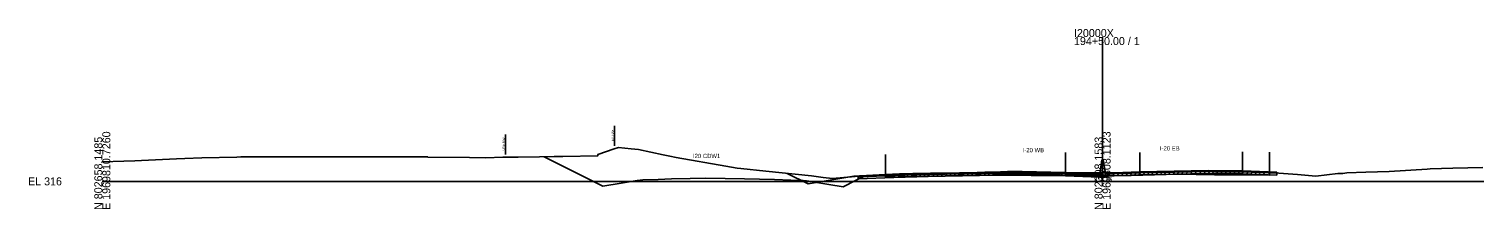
# Model space of a CAD drawing. Extents: x -4026 to 9638, y -10 to 19609.
# Drawn here: x 4974 to 5480, y 15990 to 16053 of the extents above; entities that cross this region are included whole.
import ezdxf

# ---------------------------------------------------------------- set-up
doc = ezdxf.new("R2010")
doc.units = 0
for name, color, linetype in [('Default', 7, 'Continuous'), ('RD_EX_Road', 7, 'Continuous'), ('RD_GPK_XS_Cell', 7, 'Continuous'), ('RD_PD_ALT1_TrvlWay', 7, 'Continuous'), ('RD_TX_Misc1', 7, 'Continuous'), ('RD_XS_Base', 7, 'Continuous'), ('RD_XS_ExGround', 7, 'Continuous'), ('RD_XS_ExPaveRet', 7, 'Continuous'), ('RD_XS_ExRW', 7, 'Continuous'), ('RD_XS_Greenside', 7, 'Continuous'), ('RD_XS_MedBWall', 7, 'Continuous'), ('RD_XS_NewRW', 7, 'Continuous'), ('RD_XS_Pave', 7, 'Continuous'), ('RD_XS_PaveOvlay', 7, 'Continuous'), ('RD_XS_TieSlope', 7, 'Continuous'), ('RD_XS_TX_Elev_EX', 7, 'Continuous')]:
    doc.layers.add(name, color=color, linetype=linetype)

msp = doc.modelspace()

# ---------------------------------------------------------------- linework, layer by layer
at = {"layer": 'RD_EX_Road'}
for p, q in [((5273.99, 16009.42), (5273.99, 16002.42)), ((5408.41, 16010.16), (5408.41, 16003.16))]:
    msp.add_line(p, q, dxfattribs=at)
at = {"layer": 'RD_GPK_XS_Cell'}
for p, q in [((5350, 16000), (5350, 16050.48)), ((5000, 16000), (5350, 16000)), ((5350, 16000), (5700, 16000))]:
    msp.add_line(p, q, dxfattribs=at)
at = {"layer": 'RD_PD_ALT1_TrvlWay'}
for p, q in [((5337, 16010.11), (5337, 16003.11)), ((5363, 16010.15), (5363, 16003.15)), ((5399, 16010.28), (5399, 16003.28))]:
    msp.add_line(p, q, dxfattribs=at)
at = {"layer": 'RD_XS_Base'}
for points in [[(5264.5, 16001.58), (5265, 16001.6), (5277, 16002.07)], [(5264.5, 16000.91), (5264.5, 16001.58)], [(5277, 16001.4), (5264.5, 16000.91)], [(5277, 16002.07), (5289, 16002.37)], [(5277, 16001.4), (5277, 16002.07)], [(5289, 16001.7), (5277, 16001.4)], [(5337, 16002.61), (5313, 16002.86), (5289, 16002.37)], [(5289, 16002.37), (5289, 16001.7)], [(5289, 16001.7), (5313, 16002.19), (5337, 16001.94)], [(5337, 16001.94), (5337, 16002.61)], [(5349, 16002.14), (5337, 16002.61)], [(5337, 16001.94), (5349, 16001.47)], [(5349, 16001.47), (5349, 16002.14)], [(5351, 16002.52), (5363, 16002.99)], [(5351, 16001.85), (5351, 16002.52)], [(5363, 16002.32), (5351, 16001.85)], [(5363, 16002.99), (5387, 16003.47), (5399, 16003.34)], [(5363, 16002.32), (5363, 16002.99)], [(5399, 16002.67), (5387, 16002.8), (5363, 16002.32)], [(5399, 16003.34), (5399, 16003.34), (5399, 16002.67), (5399, 16002.67)], [(5399, 16002.67), (5399, 16003.34)], [(5399, 16003.34), (5411, 16002.86)], [(5411, 16002.19), (5399, 16002.67)], [(5411, 16002.86), (5411, 16002.19)]]:
    msp.add_lwpolyline(points, dxfattribs=at)
at = {"layer": 'RD_XS_ExGround'}
msp.add_lwpolyline([(5000, 16006.78), (5007.47, 16007.03), (5011.38, 16007.2), (5013.67, 16007.31), (5025.94, 16007.9), (5028.87, 16007.99), (5034.82, 16008.19), (5047.11, 16008.49), (5048.47, 16008.57), (5050.05, 16008.56), (5058.87, 16008.58), (5104.59, 16008.62), (5109.5, 16008.61), (5109.97, 16008.62), (5113.82, 16008.62), (5113.92, 16008.42), (5128.47, 16008.32), (5134.25, 16008.26), (5140.11, 16008.44), (5145.55, 16008.49), (5152.93, 16008.57), (5158.15, 16008.65), (5161.17, 16008.68), (5173.33, 16008.92), (5173.43, 16009.42), (5179.06, 16011.38), (5180.56, 16011.82), (5185.01, 16011.37), (5187.57, 16011.15), (5196.26, 16009.28), (5198.53, 16008.85), (5200.83, 16008.37), (5218.16, 16005.33), (5222.1, 16004.67), (5223.47, 16004.45), (5232.16, 16003.55), (5248.16, 16001.89), (5252.25, 16001.41), (5255.55, 16001.03), (5267.45, 16002.04), (5273.99, 16002.42), (5278.95, 16002.63), (5283.57, 16002.75), (5289.82, 16002.86), (5299.93, 16003.01), (5306.14, 16003.16), (5308.85, 16003.2), (5314.3, 16003.39), (5316.71, 16003.45), (5321.83, 16003.4), (5341.88, 16003.01), (5347.88, 16002.99), (5349.05, 16002.96), (5350, 16002.96), (5351.8, 16002.96), (5358.1, 16003.01), (5360.06, 16003.07), (5376.31, 16003.51), (5389.21, 16003.29), (5398.3, 16003.28), (5402.63, 16003.26), (5408.41, 16003.16), (5418.16, 16002.37), (5424.59, 16001.84), (5432.31, 16002.76), (5434.03, 16002.8), (5435.46, 16002.99), (5442.11, 16003.25), (5450.32, 16003.5), (5463.6, 16004.29), (5464.66, 16004.39), (5472.53, 16004.6), (5483.01, 16004.86)], dxfattribs=at)
at = {"layer": 'RD_XS_ExPaveRet'}
for p, q in [((5273.99, 16001.42), (5275.04, 16002.46)), ((5273.99, 16001.42), (5273.99, 16002.42)), ((5273.99, 16001.42), (5278.95, 16001.63)), ((5275.49, 16001.48), (5276.54, 16002.53)), ((5276.99, 16001.55), (5278.04, 16002.59)), ((5278.49, 16001.61), (5279.53, 16002.65)), ((5278.95, 16001.63), (5283.57, 16001.75)), ((5279.99, 16001.66), (5281.02, 16002.68)), ((5281.49, 16001.7), (5282.52, 16002.72)), ((5282.99, 16001.74), (5284.02, 16002.76)), ((5283.57, 16001.75), (5289.82, 16001.86)), ((5284.49, 16001.77), (5285.51, 16002.79)), ((5285.99, 16001.79), (5287.01, 16002.81)), ((5287.49, 16001.82), (5288.51, 16002.84)), ((5288.99, 16001.85), (5290.01, 16002.87)), ((5289.82, 16001.86), (5299.93, 16002.01)), ((5290.49, 16001.87), (5291.51, 16002.89)), ((5291.99, 16001.89), (5293.01, 16002.91)), ((5293.49, 16001.91), (5294.51, 16002.93)), ((5294.99, 16001.94), (5296.01, 16002.95)), ((5296.49, 16001.96), (5297.51, 16002.97)), ((5297.99, 16001.98), (5299.01, 16002.99)), ((5299.49, 16002), (5300.51, 16003.02)), ((5299.93, 16002.01), (5306.14, 16002.16)), ((5300.99, 16002.03), (5302.02, 16003.06)), ((5302.49, 16002.07), (5303.52, 16003.09)), ((5303.99, 16002.11), (5305.02, 16003.13)), ((5305.49, 16002.14), (5306.52, 16003.16)), ((5306.14, 16002.16), (5308.85, 16002.2)), ((5306.99, 16002.17), (5308.01, 16003.18)), ((5308.49, 16002.19), (5309.52, 16003.22)), ((5308.85, 16002.2), (5314.3, 16002.39)), ((5309.99, 16002.24), (5311.03, 16003.27)), ((5311.49, 16002.29), (5312.53, 16003.33)), ((5312.99, 16002.34), (5314.03, 16003.38)), ((5314.3, 16002.39), (5316.71, 16002.45)), ((5314.49, 16002.4), (5315.52, 16003.42)), ((5315.99, 16002.43), (5317.01, 16003.45)), ((5316.71, 16002.45), (5321.83, 16002.4)), ((5317.49, 16002.44), (5318.49, 16003.43)), ((5318.99, 16002.43), (5319.99, 16003.42)), ((5320.49, 16002.42), (5321.49, 16003.41)), ((5321.83, 16002.4), (5341.88, 16002.01)), ((5321.99, 16002.4), (5322.98, 16003.38)), ((5323.49, 16002.37), (5324.48, 16003.35)), ((5324.99, 16002.34), (5325.98, 16003.32)), ((5326.49, 16002.31), (5327.48, 16003.29)), ((5327.99, 16002.28), (5328.98, 16003.26)), ((5329.49, 16002.25), (5330.48, 16003.23)), ((5330.99, 16002.22), (5331.98, 16003.2)), ((5332.49, 16002.19), (5333.48, 16003.18)), ((5333.99, 16002.17), (5334.98, 16003.15)), ((5335.49, 16002.14), (5336.48, 16003.12)), ((5336.99, 16002.11), (5337.98, 16003.09)), ((5338.49, 16002.08), (5339.48, 16003.06)), ((5339.99, 16002.05), (5340.98, 16003.03)), ((5341.49, 16002.02), (5342.48, 16003.01)), ((5341.88, 16002.01), (5347.88, 16001.99)), ((5342.99, 16002.01), (5343.99, 16003)), ((5344.49, 16002), (5345.49, 16003)), ((5345.99, 16002), (5346.99, 16002.99)), ((5347.49, 16001.99), (5348.48, 16002.98)), ((5347.88, 16001.99), (5349.05, 16001.96)), ((5348.99, 16001.96), (5349.99, 16002.96)), ((5349.05, 16001.96), (5350, 16001.96)), ((5350, 16001.96), (5351.8, 16001.96)), ((5350.49, 16001.96), (5351.49, 16002.96)), ((5351.8, 16001.96), (5358.1, 16002.01)), ((5351.99, 16001.96), (5353, 16002.97)), ((5353.49, 16001.97), (5354.5, 16002.98)), ((5354.99, 16001.98), (5356, 16002.99)), ((5356.49, 16001.99), (5357.5, 16003)), ((5357.99, 16002.01), (5359.02, 16003.04)), ((5358.1, 16002.01), (5360.06, 16002.07)), ((5359.49, 16002.05), (5360.52, 16003.08)), ((5360.06, 16002.07), (5376.31, 16002.51)), ((5360.99, 16002.09), (5362.02, 16003.12)), ((5362.49, 16002.13), (5363.52, 16003.16)), ((5363.99, 16002.18), (5365.02, 16003.2)), ((5365.49, 16002.22), (5366.52, 16003.24)), ((5366.99, 16002.26), (5368.02, 16003.28)), ((5368.49, 16002.3), (5369.52, 16003.32)), ((5369.99, 16002.34), (5371.02, 16003.37)), ((5371.49, 16002.38), (5372.52, 16003.41)), ((5372.99, 16002.42), (5374.02, 16003.45)), ((5374.49, 16002.46), (5375.52, 16003.49)), ((5375.99, 16002.5), (5376.99, 16003.5)), ((5376.31, 16002.51), (5389.21, 16002.29)), ((5377.49, 16002.49), (5378.48, 16003.47)), ((5378.99, 16002.46), (5379.98, 16003.45)), ((5380.49, 16002.44), (5381.48, 16003.42)), ((5381.99, 16002.41), (5382.98, 16003.4)), ((5383.49, 16002.39), (5384.48, 16003.37)), ((5384.99, 16002.36), (5385.98, 16003.35)), ((5386.49, 16002.34), (5387.48, 16003.32)), ((5387.99, 16002.31), (5388.98, 16003.3)), ((5389.21, 16002.29), (5398.3, 16002.28)), ((5389.49, 16002.29), (5390.49, 16003.29)), ((5390.99, 16002.29), (5391.99, 16003.29)), ((5392.49, 16002.29), (5393.49, 16003.29)), ((5393.99, 16002.29), (5394.99, 16003.28)), ((5395.49, 16002.28), (5396.49, 16003.28)), ((5396.99, 16002.28), (5397.99, 16003.28)), ((5398.3, 16002.28), (5402.63, 16002.26)), ((5398.49, 16002.28), (5399.49, 16003.28)), ((5399.99, 16002.27), (5400.99, 16003.27)), ((5401.49, 16002.27), (5402.49, 16003.26)), ((5402.63, 16002.26), (5408.41, 16002.16)), ((5402.99, 16002.26), (5403.98, 16003.24)), ((5404.49, 16002.23), (5405.48, 16003.21)), ((5405.99, 16002.2), (5406.98, 16003.18)), ((5408.41, 16003.16), (5408.41, 16002.16))]:
    msp.add_line(p, q, dxfattribs=at)
at = {"layer": 'RD_XS_ExRW'}
msp.add_line((5179.17, 16012.41), (5179.17, 16019.41), dxfattribs=at)
at = {"layer": 'RD_XS_Greenside'}
for points in [[(5263, 16001.77), (5247, 15999.11)], [(5265, 16001.93), (5263, 16001.77)]]:
    msp.add_lwpolyline(points, dxfattribs=at)
at = {"layer": 'RD_XS_MedBWall'}
for points in [[(5349, 16002.46), (5349.75, 16007.51), (5350.25, 16007.51), (5351, 16002.84)], [(5349, 16001.46), (5349, 16002.46)], [(5351, 16001.46), (5349, 16001.46)], [(5351, 16002.84), (5351, 16001.46)]]:
    msp.add_lwpolyline(points, dxfattribs=at)
at = {"layer": 'RD_XS_NewRW'}
msp.add_line((5141.12, 16009.45), (5141.12, 16016.45), dxfattribs=at)
at = {"layer": 'RD_XS_Pave'}
for points in [[(5154.6, 16008.58), (5164.59, 16003.59), (5175.14, 15998.32), (5181.51, 15999.38), (5187.15, 16000.32), (5188.22, 16000.41), (5189.15, 16000.48), (5194.55, 16000.7), (5199.16, 16000.88), (5205.74, 16001.01), (5211.17, 16001.12), (5224.66, 16000.85), (5235.18, 16000.65), (5240.93, 16000.42), (5245.19, 16000.25), (5246.35, 16000.15), (5247.19, 16000.09), (5254.2, 15998.92), (5259.2, 15998.09), (5263.54, 16000.26), (5266.88, 16001.92)], [(5265, 16001.77), (5277, 16002.24)], [(5277, 16002.07), (5265, 16001.6)], [(5265, 16001.6), (5265, 16001.77)], [(5277, 16002.24), (5289, 16002.54)], [(5289, 16002.37), (5277, 16002.07)], [(5277, 16002.07), (5277, 16002.24)], [(5289, 16002.54), (5313, 16003.03), (5337, 16002.78)], [(5337, 16002.61), (5313, 16002.86), (5289, 16002.37)], [(5289, 16002.54), (5289, 16002.37)], [(5337, 16002.78), (5349, 16002.31)], [(5337, 16002.61), (5337, 16002.78)], [(5349, 16002.14), (5337, 16002.61)], [(5349, 16002.31), (5349, 16002.14)], [(5363, 16003.16), (5351, 16002.69)], [(5351, 16002.52), (5363, 16002.99)], [(5351, 16002.69), (5351, 16002.52)], [(5399, 16003.51), (5387, 16003.64), (5363, 16003.16)], [(5363, 16002.99), (5387, 16003.47), (5399, 16003.34)], [(5363, 16003.16), (5363, 16002.99)], [(5399, 16003.51), (5399, 16003.51), (5399, 16003.34), (5399, 16003.34)], [(5399, 16003.34), (5399, 16003.51)], [(5399, 16003.51), (5411, 16003.03)], [(5411, 16002.86), (5399, 16003.34)], [(5411, 16003.03), (5411, 16002.86)]]:
    msp.add_lwpolyline(points, dxfattribs=at)
at = {"layer": 'RD_XS_PaveOvlay'}
for points in [[(5265, 16001.93), (5277, 16002.41)], [(5277, 16002.24), (5265, 16001.77)], [(5265, 16001.77), (5265, 16001.93)], [(5289, 16002.71), (5277, 16002.41)], [(5277, 16002.24), (5289, 16002.54)], [(5277, 16002.41), (5277, 16002.24)], [(5289, 16002.71), (5313, 16003.19), (5337, 16002.94)], [(5337, 16002.78), (5313, 16003.03), (5289, 16002.54)], [(5289, 16002.54), (5289, 16002.71)], [(5337, 16002.94), (5337, 16002.78)], [(5337, 16002.94), (5349, 16002.46)], [(5349, 16002.31), (5337, 16002.78)], [(5349, 16002.46), (5349, 16002.31)], [(5363, 16003.32), (5351, 16002.84)], [(5351, 16002.69), (5363, 16003.16)], [(5351, 16002.84), (5351, 16002.69)], [(5399, 16003.68), (5387, 16003.8), (5363, 16003.32)], [(5363, 16003.16), (5387, 16003.64), (5399, 16003.51)], [(5363, 16003.32), (5363, 16003.16)], [(5399, 16003.51), (5399, 16003.68)], [(5399, 16003.68), (5411, 16003.2)], [(5399, 16003.68), (5399, 16003.68), (5399, 16003.51), (5399, 16003.51)], [(5411, 16003.03), (5399, 16003.51)], [(5411, 16003.2), (5411, 16003.03)]]:
    msp.add_lwpolyline(points, dxfattribs=at)
at = {"layer": 'RD_XS_TieSlope'}
msp.add_lwpolyline([(5247, 15999.11), (5239.67, 16002.77)], dxfattribs=at)

# ---------------------------------------------------------------- texts
at = {"layer": 'Default'}
msp.add_text('-', height=0.0001, dxfattribs=at).set_placement((5000, 16000))
at = {"layer": 'RD_GPK_XS_Cell'}
for s, p in [('I20000X', (5340, 16050.48)), ('194+50.00 / 1', (5340, 16047.68)), ('EL 316', (4974, 15998.6))]:
    msp.add_text(s, height=2.8, dxfattribs=at).set_placement(p)
for s, p in [('N 802658.1485', (5000, 15990)), ('E 1969810.7260', (5002.8, 15990)), ('E 1969808.1123', (5352.8, 15990)), ('N 802308.1583', (5350, 15990))]:
    msp.add_text(s, height=2.8, rotation=90, dxfattribs=at).set_placement(p)
at = {"layer": 'RD_TX_Misc1'}
for s, p in [('I-20 WB', (5322.06, 16010.19)), ('I-20 EB', (5370.06, 16010.8)), ('I20 CDW1', (5206.68, 16008.14))]:
    msp.add_text(s, height=1.5, dxfattribs=at).set_placement(p)
at = {"layer": 'RD_XS_ExRW'}
msp.add_text('EX. R/W ', height=0.75, rotation=90, dxfattribs=at).set_placement((5178.92, 16014.09))
at = {"layer": 'RD_XS_NewRW'}
msp.add_text('NEW R/W ', height=0.75, rotation=90, dxfattribs=at).set_placement((5140.87, 16010.6))
at = {"layer": 'RD_XS_TX_Elev_EX'}
msp.add_text('318.96', height=1.5, dxfattribs=at).set_placement((5347.04, 15999.96))

doc.saveas('drawing.dxf')
